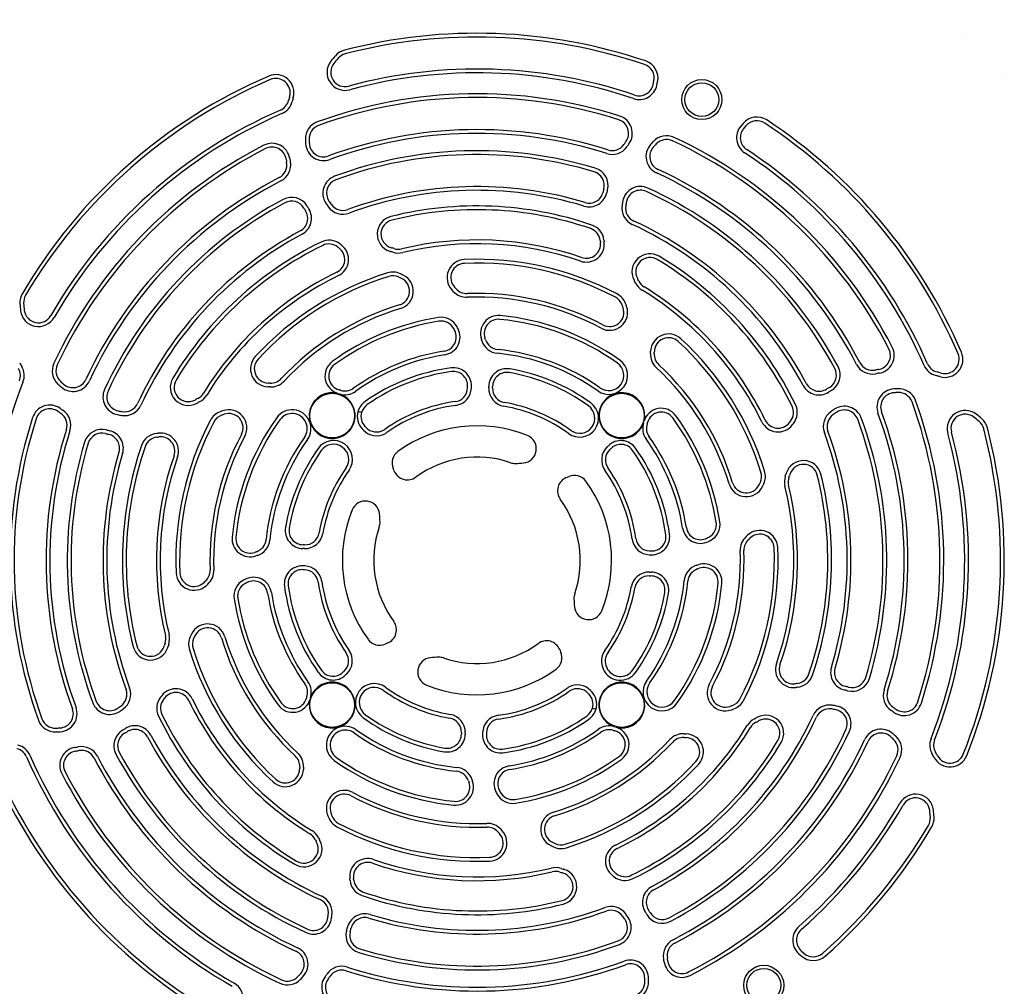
# Model space of a CAD drawing. Header units: inches. Extents: x 24 to 1128, y -69 to 748.
# Tile 271 of 656: x 386 to 397, y 283 to 294. Entities that reach past the tile are written whole.
import ezdxf

# ---------------------------------------------------------------- set-up
doc = ezdxf.new("R2010")
doc.units = ezdxf.units.IN
doc.header["$LTSCALE"] = 32
doc.header["$MEASUREMENT"] = 0
doc.layers.add('Visible (ANSI)', color=7, linetype='Continuous', lineweight=30)

msp = doc.modelspace()

# ---------------------------------------------------------------- linework, layer by layer
at = {"layer": 'Visible (ANSI)'}
for p, q in [((393.41598, 292.80866), (393.42416, 292.84746)), ((393.45674, 292.80008), (393.46492, 292.83887)), ((394.4095, 292.37817), (394.38396, 292.34784)), ((394.44136, 292.35134), (394.41582, 292.32101)), ((395.05166, 283.22803), (395.08117, 283.20156)), ((395.02385, 283.19703), (395.05336, 283.17055))]:
    msp.add_line(p, q, dxfattribs=at)
for centre, radius in [((393.95339, 292.64169), 0.22172), ((393.95339, 292.64169), 0.18701), ((389.8674, 289.1469), 0.24668), ((393.06887, 289.1469), 0.24668), ((389.8674, 285.94544), 0.24668), ((393.06887, 285.94544), 0.24668), ((394.63836, 282.84611), 0.22172), ((394.63836, 282.84611), 0.18701)]:
    msp.add_circle(centre, radius, dxfattribs=at)
for centre, radius, start, end in [((394.56336, 290.64139), 37.84893, 94.726002, 184.707209), ((394.56336, 290.64139), 37.59893, 94.726002, 184.707209), ((391.46813, 287.54617), 5.82905, 71.333259, 104.56729), ((391.46813, 287.54617), 5.7874, 71.333259, 104.56729), ((391.46813, 287.54617), 7.91339, 47.381619, 47.38342), ((390.91095, 292.24281), 1.34086, 138.783341, 142.175177), ((390.05211, 292.99511), 0.19913, 104.56729, 138.783341), ((390.05211, 292.99511), 0.15748, 104.56729, 138.783341), ((390.00911, 292.94297), 0.19913, 142.175177, 285.128247), ((390.00911, 292.94297), 0.15748, 142.175177, 285.128247), ((390.91095, 292.24281), 1.29921, 138.783341, 142.175177), ((393.27006, 292.87994), 0.15748, 348.099398, 71.333259), ((393.27006, 292.87994), 0.19913, 348.099398, 71.333259), ((391.46813, 287.54617), 5.82905, 113.254846, 149.56729), ((389.24532, 292.7187), 0.19913, 344.054592, 113.254846), ((391.46813, 287.54617), 5.43307, 71.285385, 105.128247), ((391.46813, 287.54617), 5.39142, 71.285385, 105.128247), ((391.46813, 287.54617), 7.91339, 42.616535, 42.61838), ((391.46813, 287.54617), 5.7874, 113.254846, 149.56729), ((389.24532, 292.7187), 0.15748, 344.054592, 113.254846), ((393.26189, 292.84114), 0.19913, 251.285385, 348.099398), ((393.26189, 292.84114), 0.15748, 251.285385, 348.099398), ((391.46813, 287.54617), 5.15976, 72.181313, 110.021118), ((389.2322, 292.67012), 0.15748, 293.574992, 345.719185), ((389.2322, 292.67012), 0.19913, 293.574992, 345.719185), ((390.91095, 292.24281), 1.5748, 164.054592, 165.719185), ((390.91095, 292.24281), 1.53315, 164.054592, 165.719185), ((391.46813, 287.54617), 5.11811, 72.181313, 110.021118), ((391.46813, 287.54617), 5.43307, 113.574992, 150.128247), ((391.46813, 287.54617), 5.39142, 113.574992, 150.128247), ((389.76978, 292.20701), 0.19913, 110.021118, 181.796716), ((389.76978, 292.20701), 0.15748, 110.021118, 181.796716), ((392.98611, 292.26884), 0.15748, 324.43042, 72.181313), ((392.98611, 292.26884), 0.19913, 324.43042, 72.181313), ((394.56182, 292.2499), 0.19913, 56.666741, 139.900602), ((394.56182, 292.2499), 0.15748, 56.666741, 139.900602), ((391.46813, 287.54617), 5.7874, 23.254846, 56.666741), ((391.46813, 287.54617), 5.82905, 23.254846, 56.666741), ((391.46813, 287.54617), 4.76378, 72.322112, 110.162972), ((391.46813, 287.54617), 4.72213, 72.322112, 110.162972), ((394.53628, 292.21958), 0.19913, 139.900602, 236.714615), ((394.53628, 292.21958), 0.15748, 139.900602, 236.714615), ((391.46813, 287.54617), 5.15976, 117.181313, 155.021118), ((389.20208, 291.95897), 0.19913, 9.43042, 117.181313), ((390.91095, 292.24281), 1.34086, 181.796716, 183.865719), ((389.77182, 292.16583), 0.19913, 183.865719, 290.162972), ((390.91095, 292.24281), 1.29921, 181.796716, 183.865719), ((389.77182, 292.16583), 0.15748, 183.865719, 290.162972), ((392.96255, 292.23504), 0.15748, 252.322112, 325.793148), ((394.39517, 291.26118), 1.5748, 144.43042, 145.793148), ((394.39517, 291.26118), 1.53315, 144.43042, 145.793148), ((393.53525, 292.01224), 0.19913, 138.865719, 245.162972), ((394.39517, 291.26118), 1.34086, 136.796717, 138.865719), ((394.39517, 291.26118), 1.29921, 136.796717, 138.865719), ((393.56293, 292.0428), 0.19913, 65.021118, 136.796717), ((393.56293, 292.0428), 0.15748, 65.021118, 136.796717), ((391.46813, 287.54617), 5.11811, 27.181313, 65.021118), ((391.46813, 287.54617), 5.15976, 27.181313, 65.021118), ((391.46813, 287.54617), 5.11811, 117.181313, 155.021118), ((389.20208, 291.95897), 0.15748, 9.43042, 117.181313), ((391.46813, 287.54617), 4.52984, 73.232324, 110.340895), ((391.46813, 287.54617), 4.48819, 73.232324, 110.340895), ((392.96255, 292.23504), 0.19913, 252.322112, 325.793148), ((393.53525, 292.01224), 0.15748, 138.865719, 245.162972), ((391.46813, 287.54617), 5.39142, 23.574992, 56.714615), ((391.46813, 287.54617), 5.43307, 23.574992, 56.714615), ((389.20931, 291.91841), 0.15748, 297.322112, 10.793148), ((389.20931, 291.91841), 0.19913, 297.322112, 10.793148), ((390.91095, 292.24281), 1.5748, 189.43042, 190.793148), ((390.91095, 292.24281), 1.53315, 189.43042, 190.793148), ((392.71751, 291.69275), 0.15748, 345.573934, 73.232324), ((392.71751, 291.69275), 0.19913, 345.573934, 73.232324), ((391.46813, 287.54617), 4.72213, 27.322112, 65.162972), ((391.46813, 287.54617), 4.76378, 27.322112, 65.162972), ((391.46813, 287.54617), 4.76378, 117.322112, 155.162972), ((391.46813, 287.54617), 4.72213, 117.322112, 155.162972), ((389.96276, 291.60682), 0.19913, 110.340895, 213.851226), ((389.96276, 291.60682), 0.15748, 110.340895, 213.851226), ((391.46813, 287.54617), 4.13386, 73.204834, 110.204605), ((391.46813, 287.54617), 4.09221, 73.204834, 110.204605), ((392.70812, 291.65446), 0.19913, 253.204834, 346.877935), ((392.70812, 291.65446), 0.15748, 253.204834, 346.877935), ((394.39517, 291.26118), 1.5748, 165.573934, 166.877935), ((394.39517, 291.26118), 1.53315, 165.573934, 166.877935), ((393.27498, 291.48194), 0.19913, 65.340895, 168.851226), ((393.27498, 291.48194), 0.15748, 65.340895, 168.851226), ((391.46813, 287.54617), 4.48819, 28.232324, 65.340895), ((391.46813, 287.54617), 4.52984, 28.232324, 65.340895), ((391.46813, 287.54617), 4.52984, 118.232324, 155.340895), ((391.46813, 287.54617), 4.48819, 118.232324, 155.340895), ((389.4195, 291.36168), 0.19913, 30.573934, 118.232324), ((389.4195, 291.36168), 0.15748, 30.573934, 118.232324), ((390.91095, 292.24281), 1.34086, 213.851226, 215.89297), ((390.91095, 292.24281), 1.29921, 213.851226, 215.89297), ((389.98602, 291.57344), 0.15748, 215.89297, 290.204605), ((394.39517, 291.26118), 1.34086, 168.851226, 170.89297), ((394.39517, 291.26118), 1.29921, 168.851226, 170.89297), ((389.43994, 291.32797), 0.15748, 298.204834, 31.877935), ((389.43994, 291.32797), 0.19913, 298.204834, 31.877935), ((390.91095, 292.24281), 1.5748, 210.573934, 211.877935), ((390.91095, 292.24281), 1.53315, 210.573934, 211.877935), ((389.98602, 291.57344), 0.19913, 215.89297, 290.204605), ((391.46813, 287.54617), 3.9196, 71.088933, 104.065774), ((391.46813, 287.54617), 3.87795, 71.088933, 104.065774), ((393.26783, 291.44189), 0.19913, 170.89297, 245.204605), ((393.26783, 291.44189), 0.15748, 170.89297, 245.204605), ((390.56393, 291.15509), 0.19913, 104.065774, 252.305236), ((390.56393, 291.15509), 0.15748, 104.065774, 252.305236), ((391.46813, 287.54617), 4.13386, 28.204834, 65.204605), ((391.46813, 287.54617), 4.13386, 118.204834, 155.204605), ((392.67394, 291.06582), 0.15748, 6.475399, 71.088933), ((392.67394, 291.06582), 0.19913, 6.475399, 71.088933), ((391.46813, 287.54617), 4.09221, 28.204834, 65.204605), ((391.46813, 287.54617), 4.09221, 118.204834, 155.204605), ((391.46813, 287.54617), 3.9196, 116.088933, 149.065774), ((389.832, 290.88757), 0.19913, 51.475399, 116.088933), ((391.46813, 287.54617), 3.54331, 70.941853, 103.56595), ((391.46813, 287.54617), 3.50166, 70.941853, 103.56595), ((392.67654, 291.04411), 0.19913, 250.941853, 7.198711), ((392.67654, 291.04411), 0.15748, 250.941853, 7.198711), ((394.39517, 291.26118), 1.5748, 186.475399, 187.198711), ((394.39517, 291.26118), 1.53315, 186.475399, 187.198711), ((391.46813, 287.54617), 3.87795, 116.088933, 149.065774), ((389.832, 290.88757), 0.15748, 51.475399, 116.088933), ((389.84919, 290.87406), 0.15748, 295.941853, 52.198711), ((390.91095, 292.24281), 1.5748, 231.475399, 232.198711), ((389.84919, 290.87406), 0.19913, 295.941853, 52.198711), ((390.91095, 292.24281), 1.53315, 231.475399, 232.198711), ((390.91095, 292.24281), 1.34086, 252.305236, 252.900001), ((390.91095, 292.24281), 1.29921, 252.305236, 252.900001), ((390.06587, 289.49584), 1.53315, 72.038925, 72.900001), ((390.06587, 289.49584), 1.5748, 72.038925, 72.900001), ((390.60006, 291.14371), 0.19913, 252.038925, 283.56595), ((390.60006, 291.14371), 0.15748, 252.038925, 283.56595), ((391.33645, 290.67332), 0.19913, 92.41131, 222.822099), ((391.33645, 290.67332), 0.15748, 92.41131, 222.822099), ((391.46813, 287.54617), 3.32905, 62.270542, 92.41131), ((391.46813, 287.54617), 3.2874, 62.270542, 92.41131), ((393.38066, 290.73743), 0.19913, 59.065774, 207.305236), ((393.38066, 290.73743), 0.15748, 59.065774, 207.305236), ((391.46813, 287.54617), 3.87795, 26.088933, 59.065774), ((391.46813, 287.54617), 3.9196, 26.088933, 59.065774), ((391.46813, 287.54617), 3.54331, 115.941853, 148.56595), ((391.46813, 287.54617), 3.32905, 107.270542, 137.41131), ((390.53891, 290.53497), 0.19913, 65.523891, 107.270542), ((391.46813, 287.54617), 3.50166, 115.941853, 148.56595), ((391.46813, 287.54617), 3.2874, 107.270542, 137.41131), ((390.53891, 290.53497), 0.15748, 65.523891, 107.270542), ((390.06587, 289.49584), 1.29921, 64.055539, 65.523891), ((390.56538, 290.52251), 0.15748, 286.873024, 64.055539), ((390.06587, 289.49584), 1.34086, 64.055539, 65.523891), ((390.56538, 290.52251), 0.19913, 286.873024, 64.055539), ((394.39517, 291.26118), 1.34086, 207.305236, 207.900001), ((391.85521, 289.91634), 1.53315, 27.038925, 27.900001), ((393.39816, 290.70383), 0.19913, 207.038925, 238.56595), ((394.39517, 291.26118), 1.29921, 207.305236, 207.900001), ((391.85521, 289.91634), 1.5748, 27.038925, 27.900001), ((393.39816, 290.70383), 0.15748, 207.038925, 238.56595), ((390.06587, 289.49584), 1.53315, 41.970443, 42.822099), ((391.35381, 290.6543), 0.19913, 221.970443, 272.106507), ((390.06587, 289.49584), 1.5748, 41.970443, 42.822099), ((391.35381, 290.6543), 0.15748, 221.970443, 272.106507), ((391.46813, 287.54617), 3.50166, 25.941853, 58.56595), ((391.46813, 287.54617), 3.54331, 25.941853, 58.56595), ((386.61388, 290.39787), 0.19913, 149.56729, 183.783341), ((386.61388, 290.39787), 0.15748, 149.56729, 183.783341), ((391.46813, 287.54617), 2.95276, 61.873024, 92.106507), ((391.46813, 287.54617), 2.9111, 61.873024, 92.106507), ((392.92448, 290.31663), 0.15748, 20.523891, 62.270542), ((392.92448, 290.31663), 0.19913, 20.523891, 62.270542), ((387.75312, 290.47321), 1.34086, 183.783341, 187.175177), ((386.62033, 290.3306), 0.19913, 187.175177, 330.128247), ((387.75312, 290.47321), 1.29921, 183.783341, 187.175177), ((386.62033, 290.3306), 0.15748, 187.175177, 330.128247), ((391.46813, 287.54617), 2.95276, 106.873024, 137.106507), ((391.46813, 287.54617), 2.9111, 106.873024, 137.106507), ((392.93438, 290.2891), 0.19913, 241.873024, 19.055539), ((392.93438, 290.2891), 0.15748, 241.873024, 19.055539), ((391.85521, 289.91634), 1.29921, 19.055539, 20.523891), ((391.85521, 289.91634), 1.34086, 19.055539, 20.523891), ((391.46813, 287.54617), 2.71882, 99.033795, 126.030597), ((391.46813, 287.54617), 2.67717, 99.033795, 126.030597), ((391.0725, 290.0346), 0.19913, 28.156128, 99.033795), ((391.0725, 290.0346), 0.15748, 28.156128, 99.033795), ((391.70555, 290.05464), 0.19913, 84.593208, 198.819014), ((391.70555, 290.05464), 0.15748, 84.593208, 198.819014), ((391.46813, 287.54617), 2.67717, 54.538576, 84.593208), ((391.46813, 287.54617), 2.71882, 54.538576, 84.593208), ((391.08214, 290.01619), 0.15748, 278.881891, 27.113344), ((391.08214, 290.01619), 0.19913, 278.881891, 27.113344), ((390.06587, 289.49584), 1.29921, 27.113344, 28.156128), ((390.06587, 289.49584), 1.34086, 27.113344, 28.156128), ((390.06587, 289.49584), 1.53315, 18.106474, 18.819014), ((391.71238, 290.03421), 0.19913, 198.106474, 264.393419), ((390.06587, 289.49584), 1.5748, 18.106474, 18.819014), ((391.71238, 290.03421), 0.15748, 198.106474, 264.393419), ((393.58625, 289.85051), 0.19913, 47.41131, 177.822099), ((393.58625, 289.85051), 0.15748, 47.41131, 177.822099), ((391.46813, 287.54617), 3.2874, 17.270542, 47.41131), ((391.46813, 287.54617), 3.32905, 17.270542, 47.41131), ((391.46813, 287.54617), 2.34252, 98.881891, 125.687198), ((391.46813, 287.54617), 2.34252, 54.538576, 84.393419), ((391.85521, 289.91634), 1.53315, 356.970443, 357.822099), ((391.85521, 289.91634), 1.5748, 356.970443, 357.822099), ((395.88094, 289.81222), 0.15748, 279.43042, 27.181313), ((395.88094, 289.81222), 0.19913, 279.43042, 27.181313), ((389.16379, 289.66428), 0.19913, 137.41131, 267.822099), ((389.16379, 289.66428), 0.15748, 137.41131, 267.822099), ((389.98601, 289.58385), 0.19913, 126.030597, 254.812579), ((391.46813, 287.54617), 2.30087, 98.881891, 125.687198), ((391.46813, 287.54617), 2.30087, 54.538576, 84.393419), ((392.92423, 289.59045), 0.20897, 234.538576, 54.538576), ((393.58508, 289.82479), 0.19913, 176.970443, 227.106507), ((393.58508, 289.82479), 0.15748, 176.970443, 227.106507), ((396.64067, 289.76898), 0.19913, 254.054592, 23.254846), ((396.64067, 289.76898), 0.15748, 254.054592, 23.254846), ((386.26391, 289.5883), 0.15748, 338.574992, 30.719185), ((387.75312, 290.47321), 1.53315, 209.054592, 210.719185), ((386.26391, 289.5883), 0.19913, 338.574992, 30.719185), ((386.9715, 289.64097), 0.19913, 155.021118, 226.796717), ((386.9715, 289.64097), 0.15748, 155.021118, 226.796717), ((389.98601, 289.58385), 0.15748, 126.030597, 254.812579), ((391.46813, 287.54617), 2.14795, 97.686932, 125.156373), ((391.46813, 287.54617), 2.1063, 97.686932, 125.156373), ((391.20746, 289.47748), 0.19913, 359.078171, 97.686932), ((391.20746, 289.47748), 0.15748, 359.078171, 97.686932), ((391.79792, 289.46688), 0.19913, 80.257428, 179.042038), ((391.46813, 287.54617), 2.14795, 54.168501, 80.257428), ((392.92423, 289.59045), 0.16732, 234.538576, 54.538576), ((391.46813, 287.54617), 2.9111, 16.873024, 47.106507), ((391.46813, 287.54617), 2.95276, 16.873024, 47.106507), ((395.28365, 289.5948), 0.15748, 300.573934, 28.232324), ((395.28365, 289.5948), 0.19913, 300.573934, 28.232324), ((395.84038, 289.80499), 0.19913, 207.322112, 280.793148), ((395.84038, 289.80499), 0.15748, 207.322112, 280.793148), ((396.16477, 288.10335), 1.5748, 99.43042, 100.793148), ((396.59208, 289.7821), 0.19913, 203.574992, 255.719185), ((396.59208, 289.7821), 0.15748, 203.574992, 255.719185), ((387.75312, 290.47321), 1.29921, 226.796717, 228.865719), ((387.00206, 289.61329), 0.19913, 228.865719, 335.162972), ((387.00206, 289.61329), 0.15748, 228.865719, 335.162972), ((388.27687, 289.45869), 0.19913, 149.065774, 297.305236), ((388.27687, 289.45869), 0.15748, 149.065774, 297.305236), ((389.18951, 289.66311), 0.19913, 266.970443, 317.106507), ((389.18951, 289.66311), 0.15748, 266.970443, 317.106507), ((391.79792, 289.46688), 0.15748, 80.257428, 179.042038), ((391.46813, 287.54617), 2.1063, 54.168501, 80.257428), ((396.16477, 288.10335), 1.53315, 99.43042, 100.793148), ((396.16477, 288.10335), 1.53315, 74.054592, 75.719185), ((396.16477, 288.10335), 1.5748, 74.054592, 75.719185), ((391.46813, 287.54617), 5.39142, 158.574992, 176.714615), ((387.75312, 290.47321), 1.34086, 226.796717, 228.865719), ((387.53236, 289.35302), 0.19913, 155.340895, 258.851226), ((387.53236, 289.35302), 0.15748, 155.340895, 258.851226), ((389.09796, 287.93325), 1.53315, 86.970443, 87.822099), ((389.09796, 287.93325), 1.5748, 86.970443, 87.822099), ((389.8674, 289.1469), 0.29528, 71.676998, 74.812579), ((390.00973, 289.5767), 0.19913, 251.676998, 305.687198), ((390.00973, 289.5767), 0.15748, 251.676998, 305.687198), ((391.20696, 289.45754), 0.15748, 277.780685, 358.077552), ((391.20696, 289.45754), 0.19913, 277.780685, 358.077552), ((390.06587, 289.49584), 1.29921, 358.077552, 359.078171), ((390.06587, 289.49584), 1.34086, 358.077552, 359.078171), ((391.79747, 289.44698), 0.19913, 178.383717, 260.170506), ((390.06587, 289.49584), 1.53315, 358.383717, 359.042038), ((391.79747, 289.44698), 0.15748, 178.383717, 260.170506), ((390.06587, 289.49584), 1.5748, 358.383717, 359.042038), ((395.24993, 289.57436), 0.19913, 208.204834, 301.877935), ((395.24993, 289.57436), 0.15748, 208.204834, 301.877935), ((396.16477, 288.10335), 1.5748, 120.573934, 121.877935), ((396.16477, 288.10335), 1.53315, 120.573934, 121.877935), ((396.0878, 289.24249), 0.19913, 93.865719, 200.162972), ((396.16477, 288.10335), 1.34086, 91.796716, 93.865719), ((396.12897, 289.24452), 0.19913, 20.021118, 91.796716), ((387.75312, 290.47321), 1.29921, 297.305236, 297.900001), ((389.09796, 287.93325), 1.5748, 117.038925, 117.900001), ((388.31047, 289.47619), 0.15748, 297.038925, 328.56595), ((388.31047, 289.47619), 0.19913, 297.038925, 328.56595), ((389.8674, 289.1469), 0.25362, 74.812579, 71.676998), ((393.06887, 289.1469), 0.25362, 344.812579, 341.676998), ((396.0878, 289.24249), 0.15748, 93.865719, 200.162972), ((396.16477, 288.10335), 1.29921, 91.796716, 93.865719), ((396.12897, 289.24452), 0.15748, 20.021118, 91.796716), ((391.46813, 287.54617), 5.15976, 342.181313, 20.021118), ((386.74547, 289.06415), 0.19913, 54.43042, 162.181313), ((386.74547, 289.06415), 0.15748, 54.43042, 162.181313), ((387.75312, 290.47321), 1.53315, 234.43042, 235.793148), ((386.77926, 289.04059), 0.19913, 342.322112, 55.793148), ((387.75312, 290.47321), 1.29921, 258.851226, 260.89297), ((387.57241, 289.34587), 0.19913, 260.89297, 335.204605), ((387.57241, 289.34587), 0.15748, 260.89297, 335.204605), ((387.75312, 290.47321), 1.34086, 297.305236, 297.900001), ((389.09796, 287.93325), 1.53315, 117.038925, 117.900001), ((389.09796, 287.93325), 1.34086, 109.055539, 110.523891), ((388.7252, 289.01242), 0.19913, 331.873024, 109.055539), ((389.42385, 289.00227), 0.20897, 324.538576, 144.538576), ((390.35165, 289.13144), 0.20897, 125.156373, 163.141549), ((390.35165, 289.13144), 0.16732, 125.156373, 163.021316), ((391.46813, 287.54617), 1.77165, 97.780685, 125.156373), ((391.46813, 287.54617), 1.73, 97.780685, 125.156373), ((391.46813, 287.54617), 1.73, 54.168501, 80.170506), ((391.46813, 287.54617), 1.77165, 54.168501, 80.170506), ((392.60322, 289.11818), 0.20897, 234.168501, 54.168501), ((392.60322, 289.11818), 0.16732, 234.168501, 54.168501), ((393.50581, 289.02829), 0.19913, 36.030597, 164.812579), ((394.80954, 289.18231), 0.15748, 321.475399, 26.088933), ((394.80954, 289.18231), 0.19913, 321.475399, 26.088933), ((396.16477, 288.10335), 1.34086, 123.851226, 125.89297), ((395.52878, 289.05155), 0.19913, 20.340895, 123.851226), ((395.52878, 289.05155), 0.15748, 20.340895, 123.851226), ((391.46813, 287.54617), 5.11811, 342.181313, 20.021118), ((396.86494, 289.00519), 0.19913, 52.175177, 195.128247), ((391.46813, 287.54617), 5.15976, 162.181313, 200.021118), ((391.46813, 287.54617), 5.11811, 162.181313, 200.021118), ((387.75312, 290.47321), 1.5748, 234.43042, 235.793148), ((386.77926, 289.04059), 0.15748, 342.322112, 55.793148), ((387.75312, 290.47321), 1.34086, 258.851226, 260.89297), ((391.46813, 287.54617), 3.32905, 152.270542, 182.41131), ((388.69767, 289.00251), 0.19913, 110.523891, 152.270542), ((388.69767, 289.00251), 0.15748, 110.523891, 152.270542), ((389.09796, 287.93325), 1.29921, 109.055539, 110.523891), ((388.7252, 289.01242), 0.15748, 331.873024, 109.055539), ((391.46813, 287.54617), 2.71882, 144.538576, 174.593208), ((391.46813, 287.54617), 2.67717, 144.538576, 174.593208), ((389.42385, 289.00227), 0.16732, 324.538576, 144.538576), ((390.34318, 289.13751), 0.19913, 164.104527, 224.042038), ((390.34318, 289.13751), 0.15748, 164.231486, 224.042038), ((393.50581, 289.02829), 0.15748, 36.030597, 164.812579), ((391.46813, 287.54617), 2.67717, 9.033795, 36.030597), ((391.46813, 287.54617), 2.71882, 9.033795, 36.030597), ((394.79602, 289.16511), 0.15748, 205.941853, 322.198711), ((395.49541, 289.02828), 0.19913, 125.89297, 200.204605), ((395.49541, 289.02828), 0.15748, 125.89297, 200.204605), ((396.16477, 288.10335), 1.29921, 123.851226, 125.89297), ((391.46813, 287.54617), 4.48819, 343.232324, 20.340895), ((391.46813, 287.54617), 4.52984, 343.232324, 20.340895), ((391.46813, 287.54617), 4.72213, 342.322112, 20.162972), ((391.46813, 287.54617), 4.76378, 342.322112, 20.162972), ((396.86494, 289.00519), 0.15748, 52.175177, 195.128247), ((396.16477, 288.10335), 1.29921, 48.783341, 52.175177), ((396.16477, 288.10335), 1.34086, 48.783341, 52.175177), ((396.91707, 288.96219), 0.19913, 14.56729, 48.783341), ((391.46813, 287.54617), 4.76378, 162.322112, 200.162972), ((391.46813, 287.54617), 4.72213, 162.322112, 200.162972), ((387.32156, 288.79554), 0.19913, 75.573934, 163.232324), ((387.75312, 290.47321), 1.53315, 255.573934, 256.877935), ((387.35985, 288.78616), 0.19913, 343.204834, 76.877935), ((391.46813, 287.54617), 3.2874, 152.270542, 182.41131), ((389.09796, 287.93325), 1.53315, 43.383717, 44.042038), ((390.35693, 289.12312), 0.19913, 223.383717, 299.528046), ((389.09796, 287.93325), 1.5748, 43.383717, 44.042038), ((390.35693, 289.12312), 0.15748, 223.383717, 299.528046), ((390.35165, 289.13144), 0.16732, 299.696434, 305.156373), ((391.46813, 287.54617), 1.48819, 68.007389, 125.95339), ((393.49867, 289.00457), 0.19913, 161.676998, 215.687198), ((393.49867, 289.00457), 0.15748, 161.676998, 215.687198), ((393.06887, 289.1469), 0.29528, 341.676998, 344.812579), ((394.79602, 289.16511), 0.19913, 205.941853, 322.198711), ((396.16477, 288.10335), 1.5748, 141.475399, 142.198711), ((396.16477, 288.10335), 1.53315, 141.475399, 142.198711), ((391.46813, 287.54617), 5.7874, 338.254846, 14.56729), ((391.46813, 287.54617), 5.82905, 338.254846, 14.56729), ((396.91707, 288.96219), 0.15748, 14.56729, 48.783341), ((387.32156, 288.79554), 0.15748, 75.573934, 163.232324), ((387.75312, 290.47321), 1.5748, 255.573934, 256.877935), ((387.35985, 288.78616), 0.15748, 343.204834, 76.877935), ((387.94848, 288.75198), 0.19913, 96.475399, 161.088933), ((387.94848, 288.75198), 0.15748, 96.475399, 161.088933), ((387.75312, 290.47321), 1.53315, 276.475399, 277.198711), ((387.75312, 290.47321), 1.5748, 276.475399, 277.198711), ((387.97019, 288.75458), 0.19913, 340.941853, 97.198711), ((387.97019, 288.75458), 0.15748, 340.941853, 97.198711), ((391.46813, 287.54617), 2.95276, 151.873024, 182.106507), ((391.46813, 287.54617), 2.9111, 151.873024, 182.106507), ((391.46813, 287.54617), 2.34252, 144.538576, 174.393419), ((391.46813, 287.54617), 2.30087, 144.538576, 174.393419), ((389.88286, 288.66265), 0.20897, 324.843627, 144.843627), ((390.35165, 289.13144), 0.20897, 299.662872, 305.156373), ((391.96647, 288.78005), 0.15748, 275.591834, 68.007389), ((393.05947, 288.67113), 0.19913, 35.257428, 134.042038), ((391.46813, 287.54617), 2.30087, 8.881891, 35.687198), ((391.46813, 287.54617), 2.34252, 8.881891, 35.687198), ((391.46813, 287.54617), 4.09221, 343.204834, 20.204605), ((391.46813, 287.54617), 4.13386, 343.204834, 20.204605), ((391.46813, 287.54617), 5.39142, 338.574992, 15.128247), ((391.46813, 287.54617), 5.43307, 338.574992, 15.128247), ((391.46813, 287.54617), 4.52984, 163.232324, 200.340895), ((391.46813, 287.54617), 4.48819, 163.232324, 200.340895), ((391.46813, 287.54617), 3.9196, 161.088933, 194.065774), ((391.46813, 287.54617), 3.87795, 161.088933, 194.065774), ((391.46813, 287.54617), 2.14795, 144.843627, 170.257428), ((389.88286, 288.66265), 0.16732, 324.843627, 144.843627), ((393.04509, 288.65737), 0.19913, 133.383717, 215.170506), ((393.04509, 288.65737), 0.15748, 133.383717, 215.170506), ((391.85521, 289.91634), 1.53315, 313.383717, 314.042038), ((391.85521, 289.91634), 1.5748, 313.383717, 314.042038), ((393.05947, 288.67113), 0.15748, 35.257428, 134.042038), ((391.46813, 287.54617), 2.1063, 7.686932, 35.257428), ((391.46813, 287.54617), 2.14795, 7.686932, 35.257428), ((391.46813, 287.54617), 4.13386, 163.204834, 200.204605), ((391.46813, 287.54617), 4.09221, 163.204834, 200.204605), ((391.46813, 287.54617), 3.54331, 160.941853, 193.56595), ((391.46813, 287.54617), 3.50166, 160.941853, 193.56595), ((391.46813, 287.54617), 2.1063, 144.843627, 170.257428), ((390.68684, 288.62337), 0.15748, 125.95339, 203.477421), ((391.46813, 287.54617), 1.14173, 71.071941, 126.274552), ((391.46813, 287.54617), 1.77165, 144.843627, 170.170506), ((391.46813, 287.54617), 1.73, 144.843627, 170.170506), ((389.09796, 287.93325), 1.5748, 22.407522, 23.477421), ((391.88957, 288.77513), 0.15748, 251.071941, 271.724453), ((391.85521, 289.91634), 1.29921, 271.724453, 275.591834), ((391.46813, 287.54617), 1.73, 7.780685, 35.170506), ((391.46813, 287.54617), 1.77165, 7.780685, 35.170506), ((395.07706, 288.45038), 0.19913, 14.065774, 162.305236), ((395.07706, 288.45038), 0.15748, 14.065774, 162.305236), ((390.69945, 288.59358), 0.15748, 202.407522, 306.274552), ((392.51555, 288.31486), 0.15748, 112.407522, 216.274552), ((391.85521, 289.91634), 1.5748, 292.407522, 293.477421), ((392.54533, 288.32746), 0.15748, 35.95339, 113.477421), ((394.45694, 288.47539), 0.15748, 335.523891, 17.270542), ((394.45694, 288.47539), 0.19913, 335.523891, 17.270542), ((395.06567, 288.41424), 0.19913, 162.038925, 193.56595), ((393.41781, 288.94843), 1.53315, 342.038925, 342.900001), ((396.16477, 288.10335), 1.34086, 162.305236, 162.900001), ((395.06567, 288.41424), 0.15748, 162.038925, 193.56595), ((393.41781, 288.94843), 1.5748, 342.038925, 342.900001), ((396.16477, 288.10335), 1.29921, 162.305236, 162.900001), ((391.46813, 287.54617), 3.87795, 341.088933, 14.065774), ((391.46813, 287.54617), 3.9196, 341.088933, 14.065774), ((391.46813, 287.54617), 1.48819, 338.007389, 35.95339), ((394.44447, 288.44892), 0.19913, 196.873024, 334.055539), ((394.44447, 288.44892), 0.15748, 196.873024, 334.055539), ((393.41781, 288.94843), 1.29921, 334.055539, 335.523891), ((393.41781, 288.94843), 1.34086, 334.055539, 335.523891), ((391.46813, 287.54617), 3.50166, 340.941853, 13.56595), ((391.46813, 287.54617), 3.54331, 340.941853, 13.56595), ((391.46813, 287.54617), 1.14173, 341.071941, 36.274552), ((390.23426, 288.0445), 0.15748, 5.591834, 158.007389), ((391.46813, 287.54617), 1.48819, 158.007389, 215.95339), ((389.09796, 287.93325), 1.29921, 1.724453, 5.591834), ((389.54742, 287.87595), 0.19913, 170.257428, 269.042038), ((389.54742, 287.87595), 0.15748, 170.257428, 269.042038), ((391.46813, 287.54617), 1.14173, 161.071941, 216.274552), ((390.23917, 287.96761), 0.15748, 341.071941, 1.724453), ((393.93815, 287.93216), 0.19913, 188.881891, 297.113344), ((393.93815, 287.93216), 0.15748, 188.881891, 297.113344), ((393.95656, 287.9418), 0.15748, 298.156128, 9.033795), ((393.95656, 287.9418), 0.19913, 298.156128, 9.033795), ((388.95966, 287.78359), 0.19913, 174.593208, 288.819014), ((388.95966, 287.78359), 0.15748, 174.593208, 288.819014), ((389.56732, 287.8755), 0.19913, 268.383717, 350.170506), ((389.56732, 287.8755), 0.15748, 268.383717, 350.170506), ((393.37951, 287.80734), 0.15748, 187.780685, 268.077552), ((393.39944, 287.80684), 0.19913, 269.078171, 7.686932), ((393.39944, 287.80684), 0.15748, 269.078171, 7.686932), ((393.41781, 288.94843), 1.29921, 297.113344, 298.156128), ((394.57627, 287.66049), 0.19913, 131.970443, 182.106507), ((393.41781, 288.94843), 1.53315, 311.970443, 312.822099), ((394.59528, 287.67785), 0.19913, 2.41131, 132.822099), ((393.41781, 288.94843), 1.5748, 311.970443, 312.822099), ((394.59528, 287.67785), 0.15748, 2.41131, 132.822099), ((388.98009, 287.79041), 0.15748, 288.106474, 354.393419), ((388.98009, 287.79041), 0.19913, 288.106474, 354.393419), ((389.51846, 286.14391), 1.53315, 88.383717, 89.042038), ((389.51846, 286.14391), 1.5748, 88.383717, 89.042038), ((393.37951, 287.80734), 0.19913, 187.780685, 268.077552), ((393.41781, 288.94843), 1.34086, 297.113344, 298.156128), ((391.46813, 287.54617), 3.2874, 332.270542, 2.41131), ((391.46813, 287.54617), 3.32905, 332.270542, 2.41131), ((394.57627, 287.66049), 0.15748, 131.970443, 182.106507), ((389.51846, 286.14391), 1.5748, 108.106474, 108.819014), ((389.51846, 286.14391), 1.53315, 108.106474, 108.819014), ((393.41781, 288.94843), 1.34086, 268.077552, 269.078171), ((393.41781, 288.94843), 1.29921, 268.077552, 269.078171), ((391.46813, 287.54617), 2.9111, 331.873024, 2.106507), ((391.46813, 287.54617), 2.95276, 331.873024, 2.106507), ((389.53683, 287.2855), 0.19913, 89.078171, 187.686932), ((389.51846, 286.14391), 1.34086, 88.077552, 89.078171), ((389.55676, 287.285), 0.19913, 7.780685, 88.077552), ((393.95617, 287.30193), 0.19913, 108.106474, 174.393419), ((393.41781, 288.94843), 1.53315, 288.106474, 288.819014), ((393.41781, 288.94843), 1.5748, 288.106474, 288.819014), ((393.97661, 287.30875), 0.19913, 354.593208, 108.819014), ((393.97661, 287.30875), 0.15748, 354.593208, 108.819014), ((388.34098, 287.41448), 0.19913, 182.41131, 312.822099), ((388.34098, 287.41448), 0.15748, 182.41131, 312.822099), ((388.36, 287.43185), 0.15748, 311.970443, 2.106507), ((388.36, 287.43185), 0.19913, 311.970443, 2.106507), ((388.99811, 287.16017), 0.19913, 8.881891, 117.113344), ((389.53683, 287.2855), 0.15748, 89.078171, 187.686932), ((389.51846, 286.14391), 1.29921, 88.077552, 89.078171), ((389.55676, 287.285), 0.15748, 7.780685, 88.077552), ((393.36895, 287.21683), 0.19913, 88.383717, 170.170506), ((393.36895, 287.21683), 0.15748, 88.383717, 170.170506), ((393.41781, 288.94843), 1.5748, 268.383717, 269.042038), ((393.41781, 288.94843), 1.53315, 268.383717, 269.042038), ((393.38885, 287.21639), 0.15748, 350.257428, 89.042038), ((393.38885, 287.21639), 0.19913, 350.257428, 89.042038), ((393.95617, 287.30193), 0.15748, 108.106474, 174.393419), ((389.51846, 286.14391), 1.5748, 131.970443, 132.822099), ((389.51846, 286.14391), 1.53315, 131.970443, 132.822099), ((388.9797, 287.15054), 0.19913, 118.156128, 189.033795), ((388.9797, 287.15054), 0.15748, 118.156128, 189.033795), ((389.51846, 286.14391), 1.34086, 117.113344, 118.156128), ((389.51846, 286.14391), 1.29921, 117.113344, 118.156128), ((388.99811, 287.16017), 0.15748, 8.881891, 117.113344), ((391.46813, 287.54617), 2.14795, 187.686932, 215.257428), ((391.46813, 287.54617), 2.1063, 187.686932, 215.257428), ((391.46813, 287.54617), 1.77165, 187.780685, 215.170506), ((391.46813, 287.54617), 1.73, 187.780685, 215.170506), ((391.46813, 287.54617), 1.73, 324.843627, 350.170506), ((391.46813, 287.54617), 1.77165, 324.843627, 350.170506), ((391.46813, 287.54617), 2.30087, 324.538576, 354.393419), ((391.46813, 287.54617), 2.34252, 324.538576, 354.393419), ((391.46813, 287.54617), 2.67717, 324.538576, 354.593208), ((391.46813, 287.54617), 2.71882, 324.538576, 354.593208), ((391.46813, 287.54617), 2.34252, 188.881891, 215.687198), ((391.46813, 287.54617), 2.30087, 188.881891, 215.687198), ((392.69709, 287.12473), 0.15748, 161.071941, 181.724453), ((391.46813, 287.54617), 2.1063, 324.843627, 350.257428), ((391.46813, 287.54617), 2.14795, 324.843627, 350.257428), ((391.46813, 287.54617), 2.71882, 189.033795, 216.030597), ((391.46813, 287.54617), 2.67717, 189.033795, 216.030597), ((393.83831, 287.15909), 1.29921, 181.724453, 185.591834), ((392.70201, 287.04784), 0.15748, 185.591834, 338.007389), ((388.49179, 286.64342), 0.19913, 16.873024, 154.055539), ((388.49179, 286.64342), 0.15748, 16.873024, 154.055539), ((390.42072, 286.77748), 0.15748, 292.407522, 36.274552), ((387.8706, 286.6781), 0.15748, 342.038925, 13.56595), ((387.8706, 286.6781), 0.19913, 342.038925, 13.56595), ((388.47933, 286.61695), 0.19913, 155.523891, 197.270542), ((389.51846, 286.14391), 1.34086, 154.055539, 155.523891), ((389.51846, 286.14391), 1.29921, 154.055539, 155.523891), ((391.46813, 287.54617), 2.9111, 196.873024, 227.106507), ((387.85921, 286.64196), 0.19913, 194.065774, 342.305236), ((387.85921, 286.64196), 0.15748, 194.065774, 342.305236), ((386.77149, 286.98899), 1.29921, 342.305236, 342.900001), ((389.51846, 286.14391), 1.5748, 162.038925, 162.900001), ((386.77149, 286.98899), 1.34086, 342.305236, 342.900001), ((389.51846, 286.14391), 1.53315, 162.038925, 162.900001), ((388.47933, 286.61695), 0.15748, 155.523891, 197.270542), ((391.46813, 287.54617), 2.95276, 196.873024, 227.106507), ((390.39093, 286.76487), 0.15748, 215.95339, 293.477421), ((391.08105, 285.17599), 1.5748, 112.407522, 113.477421), ((391.46813, 287.54617), 1.14173, 251.071941, 306.274552), ((392.23682, 286.49876), 0.15748, 22.407522, 126.274552), ((391.46813, 287.54617), 3.32905, 197.270542, 227.41131), ((391.46813, 287.54617), 3.2874, 197.270542, 227.41131), ((389.89118, 286.43497), 0.15748, 313.383717, 35.170506), ((389.89118, 286.43497), 0.19913, 313.383717, 35.170506), ((391.08105, 285.17599), 1.29921, 91.724453, 95.591834), ((391.04669, 286.31721), 0.15748, 71.071941, 91.724453), ((392.24943, 286.46897), 0.15748, 305.95339, 23.477421), ((393.83831, 287.15909), 1.5748, 202.407522, 203.477421), ((393.05341, 286.42969), 0.20897, 144.843627, 324.843627), ((393.05341, 286.42969), 0.16732, 144.843627, 324.843627), ((390.9698, 286.31229), 0.15748, 95.591834, 248.007389), ((394.96607, 286.33776), 0.19913, 160.941853, 277.198711), ((394.96607, 286.33776), 0.15748, 160.941853, 277.198711), ((389.87679, 286.42121), 0.19913, 215.257428, 314.042038), ((389.87679, 286.42121), 0.15748, 215.257428, 314.042038), ((391.08105, 285.17599), 1.5748, 133.383717, 134.042038), ((391.08105, 285.17599), 1.53315, 133.383717, 134.042038), ((391.46813, 287.54617), 1.48819, 248.007389, 305.95339), ((394.98778, 286.34036), 0.15748, 276.475399, 341.088933), ((394.98778, 286.34036), 0.19913, 276.475399, 341.088933), ((395.57642, 286.30618), 0.19913, 163.204834, 256.877935), ((395.57642, 286.30618), 0.15748, 163.204834, 256.877935), ((389.4376, 286.08777), 0.15748, 341.676998, 35.687198), ((389.4376, 286.08777), 0.19913, 341.676998, 35.687198), ((389.8674, 285.94544), 0.25362, 164.812579, 161.676998), ((390.33305, 285.97416), 0.20897, 54.168501, 234.168501), ((392.57934, 285.96922), 0.19913, 43.383717, 119.528046), ((393.06887, 285.94544), 0.25362, 254.812579, 251.676998), ((393.51242, 286.09007), 0.20897, 144.538576, 324.538576), ((393.51242, 286.09007), 0.16732, 144.538576, 324.538576), ((394.21107, 286.07992), 0.19913, 151.873024, 289.055539), ((394.21107, 286.07992), 0.15748, 151.873024, 289.055539), ((395.18315, 284.61913), 1.5748, 96.475399, 97.198711), ((395.18315, 284.61913), 1.5748, 75.573934, 76.877935), ((395.61471, 286.2968), 0.19913, 255.573934, 343.232324), ((395.61471, 286.2968), 0.15748, 255.573934, 343.232324), ((387.44086, 286.06405), 0.15748, 305.89297, 20.204605), ((387.44086, 286.06405), 0.19913, 305.89297, 20.204605), ((386.77149, 286.98899), 1.53315, 321.475399, 322.198711), ((388.14024, 285.92723), 0.19913, 25.941853, 142.198711), ((388.14024, 285.92723), 0.15748, 25.941853, 142.198711), ((390.33305, 285.97416), 0.16732, 54.168501, 234.168501), ((391.46813, 287.54617), 1.77165, 234.168501, 260.170506), ((391.46813, 287.54617), 1.73, 234.168501, 260.170506), ((391.46813, 287.54617), 1.73, 277.780685, 305.156373), ((391.46813, 287.54617), 1.77165, 277.780685, 305.156373), ((392.58461, 285.96089), 0.20897, 119.662872, 125.156373), ((392.58461, 285.96089), 0.16732, 119.696434, 125.156373), ((392.57934, 285.96922), 0.15748, 43.383717, 119.528046), ((393.83831, 287.15909), 1.5748, 223.383717, 224.042038), ((392.59309, 285.95483), 0.15748, 344.231486, 44.042038), ((393.83831, 287.15909), 1.53315, 223.383717, 224.042038), ((392.59309, 285.95483), 0.19913, 344.104527, 44.042038), ((395.18315, 284.61913), 1.53315, 96.475399, 97.198711), ((395.18315, 284.61913), 1.53315, 75.573934, 76.877935), ((396.157, 286.05175), 0.19913, 162.322112, 235.793148), ((396.157, 286.05175), 0.15748, 162.322112, 235.793148), ((387.40748, 286.04079), 0.19913, 200.340895, 303.851226), ((387.40748, 286.04079), 0.15748, 200.340895, 303.851226), ((386.77149, 286.98899), 1.29921, 303.851226, 305.89297), ((388.12673, 285.91003), 0.19913, 141.475399, 206.088933), ((388.12673, 285.91003), 0.15748, 141.475399, 206.088933), ((386.77149, 286.98899), 1.5748, 321.475399, 322.198711), ((391.46813, 287.54617), 3.54331, 205.941853, 238.56595), ((391.46813, 287.54617), 3.50166, 205.941853, 238.56595), ((389.43046, 286.06405), 0.19913, 216.030597, 344.812579), ((389.43046, 286.06405), 0.15748, 216.030597, 344.812579), ((389.8674, 285.94544), 0.29528, 161.676998, 164.812579), ((393.83831, 287.15909), 1.29921, 289.055539, 290.523891), ((394.2386, 286.08983), 0.15748, 290.523891, 332.270542), ((394.2386, 286.08983), 0.19913, 290.523891, 332.270542), ((395.36386, 285.74647), 0.19913, 80.89297, 155.204605), ((395.18315, 284.61913), 1.34086, 78.851226, 80.89297), ((395.40391, 285.73932), 0.19913, 335.340895, 78.851226), ((396.1908, 286.02819), 0.19913, 234.43042, 342.181313), ((396.1908, 286.02819), 0.15748, 234.43042, 342.181313), ((386.84847, 285.84985), 0.15748, 273.865719, 20.162972), ((386.84847, 285.84985), 0.19913, 273.865719, 20.162972), ((386.77149, 286.98899), 1.34086, 303.851226, 305.89297), ((391.46813, 287.54617), 3.9196, 206.088933, 239.065774), ((391.46813, 287.54617), 3.87795, 206.088933, 239.065774), ((391.46813, 287.54617), 2.1063, 234.168501, 260.257428), ((391.1388, 285.64536), 0.19913, 358.383717, 80.170506), ((391.7293, 285.6348), 0.19913, 97.780685, 178.077552), ((391.46813, 287.54617), 2.1063, 277.686932, 305.156373), ((392.58461, 285.96089), 0.16732, 305.156373, 343.021316), ((392.58461, 285.96089), 0.20897, 305.156373, 343.141549), ((391.46813, 287.54617), 4.09221, 298.204834, 335.204605), ((393.83831, 287.15909), 1.34086, 289.055539, 290.523891), ((394.6594, 285.63365), 0.19913, 329.065774, 117.305236), ((395.36386, 285.74647), 0.15748, 80.89297, 155.204605), ((395.18315, 284.61913), 1.29921, 78.851226, 80.89297), ((395.40391, 285.73932), 0.15748, 335.340895, 78.851226), ((395.18315, 284.61913), 1.53315, 54.43042, 55.793148), ((395.18315, 284.61913), 1.5748, 54.43042, 55.793148), ((386.80729, 285.84782), 0.19913, 200.021118, 271.796716), ((386.80729, 285.84782), 0.15748, 200.021118, 271.796716), ((387.68633, 285.51798), 0.19913, 28.204834, 121.877935), ((391.46813, 287.54617), 2.14795, 234.168501, 260.257428), ((391.1388, 285.64536), 0.15748, 358.383717, 80.170506), ((391.7293, 285.6348), 0.15748, 97.780685, 178.077552), ((391.46813, 287.54617), 2.14795, 277.686932, 305.156373), ((392.92653, 285.51563), 0.19913, 71.676998, 125.687198), ((391.46813, 287.54617), 3.50166, 295.941853, 328.56595), ((391.46813, 287.54617), 4.13386, 298.204834, 335.204605), ((394.6258, 285.61615), 0.19913, 117.038925, 148.56595), ((394.6258, 285.61615), 0.15748, 117.038925, 148.56595), ((393.83831, 287.15909), 1.53315, 297.038925, 297.900001), ((393.83831, 287.15909), 1.5748, 297.038925, 297.900001), ((395.18315, 284.61913), 1.34086, 117.305236, 117.900001), ((395.18315, 284.61913), 1.29921, 117.305236, 117.900001), ((394.6594, 285.63365), 0.15748, 329.065774, 117.305236), ((386.77149, 286.98899), 1.29921, 271.796716, 273.865719), ((386.77149, 286.98899), 1.34086, 271.796716, 273.865719), ((387.65262, 285.49754), 0.19913, 120.573934, 208.232324), ((387.65262, 285.49754), 0.15748, 120.573934, 208.232324), ((386.77149, 286.98899), 1.53315, 300.573934, 301.877935), ((386.77149, 286.98899), 1.5748, 300.573934, 301.877935), ((387.68633, 285.51798), 0.15748, 28.204834, 121.877935), ((391.46813, 287.54617), 4.09221, 208.204834, 245.204605), ((390.01204, 285.50189), 0.20897, 54.538576, 234.538576), ((390.01204, 285.50189), 0.16732, 54.538576, 234.538576), ((391.46813, 287.54617), 2.34252, 234.538576, 264.393419), ((391.46813, 287.54617), 2.30087, 234.538576, 264.393419), ((391.13835, 285.62546), 0.19913, 260.257428, 359.042038), ((391.13835, 285.62546), 0.15748, 260.257428, 359.042038), ((392.87039, 285.59649), 1.5748, 178.383717, 179.042038), ((392.87039, 285.59649), 1.53315, 178.383717, 179.042038), ((391.72881, 285.61486), 0.19913, 179.078171, 277.686932), ((392.87039, 285.59649), 1.34086, 178.077552, 179.078171), ((391.72881, 285.61486), 0.15748, 179.078171, 277.686932), ((392.87039, 285.59649), 1.29921, 178.077552, 179.078171), ((391.46813, 287.54617), 2.30087, 278.881891, 305.687198), ((391.46813, 287.54617), 2.34252, 278.881891, 305.687198), ((392.92653, 285.51563), 0.15748, 71.676998, 125.687198), ((393.06887, 285.94544), 0.29528, 251.676998, 254.812579), ((392.95025, 285.50849), 0.15748, 306.030597, 74.812579), ((392.95025, 285.50849), 0.19913, 306.030597, 74.812579), ((391.46813, 287.54617), 3.54331, 295.941853, 328.56595), ((391.46813, 287.54617), 4.48819, 298.232324, 335.340895), ((393.74675, 285.42923), 0.19913, 86.970443, 137.106507), ((391.46813, 287.54617), 4.52984, 298.232324, 335.340895), ((393.83831, 287.15909), 1.53315, 266.970443, 267.822099), ((393.77248, 285.42806), 0.19913, 317.41131, 87.822099), ((395.93421, 285.47905), 0.19913, 48.865719, 155.162972), ((395.93421, 285.47905), 0.15748, 48.865719, 155.162972), ((395.18315, 284.61913), 1.34086, 46.796717, 48.865719), ((386.34418, 285.31023), 0.19913, 23.574992, 75.719185), ((391.46813, 287.54617), 4.13386, 208.204834, 245.204605), ((391.46813, 287.54617), 2.9111, 286.873024, 317.106507), ((391.46813, 287.54617), 2.95276, 286.873024, 317.106507), ((391.46813, 287.54617), 3.87795, 296.088933, 329.065774), ((391.46813, 287.54617), 3.9196, 296.088933, 329.065774), ((393.74675, 285.42923), 0.15748, 86.970443, 137.106507), ((391.46813, 287.54617), 4.72213, 297.322112, 335.162972), ((391.46813, 287.54617), 4.76378, 297.322112, 335.162972), ((393.83831, 287.15909), 1.5748, 266.970443, 267.822099), ((393.77248, 285.42806), 0.15748, 317.41131, 87.822099), ((395.18315, 284.61913), 1.29921, 46.796717, 48.865719), ((395.96476, 285.45137), 0.15748, 335.021118, 46.796717), ((395.96476, 285.45137), 0.19913, 335.021118, 46.796717), ((396.67236, 285.50404), 0.19913, 158.574992, 210.719185), ((396.67236, 285.50404), 0.15748, 158.574992, 210.719185), ((386.34418, 285.31023), 0.15748, 23.574992, 75.719185), ((391.46813, 287.54617), 5.39142, 203.574992, 240.128247), ((387.05533, 285.28011), 0.19913, 99.43042, 207.181313), ((387.05533, 285.28011), 0.15748, 99.43042, 207.181313), ((386.77149, 286.98899), 1.53315, 279.43042, 280.793148), ((386.77149, 286.98899), 1.5748, 279.43042, 280.793148), ((387.09589, 285.28735), 0.19913, 27.322112, 100.793148), ((387.09589, 285.28735), 0.15748, 27.322112, 100.793148), ((391.46813, 287.54617), 4.52984, 208.232324, 245.340895), ((391.46813, 287.54617), 4.48819, 208.232324, 245.340895), ((389.35119, 285.26755), 0.19913, 356.970443, 47.106507), ((395.18315, 284.61913), 1.53315, 29.054592, 30.719185), ((396.69743, 285.4604), 0.19913, 209.054592, 338.254846), ((395.18315, 284.61913), 1.5748, 29.054592, 30.719185), ((396.69743, 285.4604), 0.15748, 209.054592, 338.254846), ((391.46813, 287.54617), 5.43307, 203.574992, 240.128247), ((391.46813, 287.54617), 4.76378, 207.322112, 245.162972), ((391.46813, 287.54617), 4.72213, 207.322112, 245.162972), ((389.35119, 285.26755), 0.15748, 356.970443, 47.106507), ((391.46813, 287.54617), 2.71882, 234.538576, 264.593208), ((391.46813, 287.54617), 2.67717, 234.538576, 264.593208), ((391.46813, 287.54617), 2.67717, 279.033795, 306.030597), ((391.46813, 287.54617), 2.71882, 279.033795, 306.030597), ((391.46813, 287.54617), 3.2874, 287.270542, 317.41131), ((391.46813, 287.54617), 3.32905, 287.270542, 317.41131), ((391.46813, 287.54617), 5.11811, 297.181313, 335.021118), ((391.46813, 287.54617), 5.15976, 297.181313, 335.021118), ((391.46813, 287.54617), 5.82905, 203.254846, 239.56729), ((391.46813, 287.54617), 5.7874, 203.254846, 239.56729), ((391.46813, 287.54617), 5.15976, 207.181313, 245.021118), ((391.46813, 287.54617), 5.11811, 207.181313, 245.021118), ((389.35002, 285.24183), 0.19913, 227.41131, 357.822099), ((389.35002, 285.24183), 0.15748, 227.41131, 357.822099), ((391.08105, 285.17599), 1.5748, 176.970443, 177.822099), ((391.08105, 285.17599), 1.53315, 176.970443, 177.822099), ((391.22389, 285.05813), 0.15748, 18.106474, 84.393419), ((391.22389, 285.05813), 0.19913, 18.106474, 84.393419), ((391.85413, 285.07615), 0.19913, 98.881891, 207.113344), ((391.85413, 285.07615), 0.15748, 98.881891, 207.113344), ((391.23071, 285.0377), 0.19913, 264.593208, 18.819014), ((391.23071, 285.0377), 0.15748, 264.593208, 18.819014), ((392.87039, 285.59649), 1.5748, 198.106474, 198.819014), ((392.87039, 285.59649), 1.53315, 198.106474, 198.819014), ((390.00188, 284.80324), 0.19913, 61.873024, 199.055539), ((390.00188, 284.80324), 0.15748, 61.873024, 199.055539), ((391.46813, 287.54617), 2.9111, 241.873024, 272.106507), ((392.87039, 285.59649), 1.34086, 207.113344, 208.156128), ((391.86377, 285.05774), 0.19913, 208.156128, 279.033795), ((392.87039, 285.59649), 1.29921, 207.113344, 208.156128), ((391.86377, 285.05774), 0.15748, 208.156128, 279.033795), ((396.31594, 284.76174), 0.19913, 7.175177, 150.128247), ((391.46813, 287.54617), 2.95276, 241.873024, 272.106507), ((391.46813, 287.54617), 5.39142, 311.285385, 330.128247), ((396.31594, 284.76174), 0.15748, 7.175177, 150.128247), ((391.08105, 285.17599), 1.34086, 199.055539, 200.523891), ((391.08105, 285.17599), 1.29921, 199.055539, 200.523891), ((392.37088, 284.56983), 0.19913, 106.873024, 244.055539), ((391.46813, 287.54617), 5.43307, 311.285385, 330.128247), ((395.18315, 284.61913), 1.29921, 3.783341, 7.175177), ((395.18315, 284.61913), 1.34086, 3.783341, 7.175177), ((390.01179, 284.77571), 0.19913, 200.523891, 242.270542), ((390.01179, 284.77571), 0.15748, 200.523891, 242.270542), ((391.46813, 287.54617), 3.2874, 242.270542, 272.41131), ((391.58246, 284.43804), 0.19913, 41.970443, 92.106507), ((392.37088, 284.56983), 0.15748, 106.873024, 244.055539), ((396.32239, 284.69447), 0.15748, 329.56729, 3.783341), ((396.32239, 284.69447), 0.19913, 329.56729, 3.783341), ((389.53811, 284.38851), 0.15748, 27.038925, 58.56595), ((389.53811, 284.38851), 0.19913, 27.038925, 58.56595), ((391.46813, 287.54617), 3.32905, 242.270542, 272.41131), ((391.58246, 284.43804), 0.15748, 41.970443, 92.106507), ((391.59982, 284.41902), 0.15748, 272.41131, 42.822099), ((391.59982, 284.41902), 0.19913, 272.41131, 42.822099), ((392.87039, 285.59649), 1.5748, 221.970443, 222.822099), ((392.87039, 285.59649), 1.53315, 221.970443, 222.822099), ((391.46813, 287.54617), 5.7874, 311.333259, 329.56729), ((391.46813, 287.54617), 5.82905, 311.333259, 329.56729), ((389.55561, 284.3549), 0.19913, 239.065774, 27.305236), ((389.55561, 284.3549), 0.15748, 239.065774, 27.305236), ((391.08105, 285.17599), 1.5748, 207.038925, 207.900001), ((388.54109, 283.83116), 1.29921, 27.305236, 27.900001), ((391.08105, 285.17599), 1.53315, 207.038925, 207.900001), ((388.54109, 283.83116), 1.34086, 27.305236, 27.900001), ((392.87039, 285.59649), 1.29921, 244.055539, 245.523891), ((392.39736, 284.55737), 0.15748, 245.523891, 287.270542), ((392.87039, 285.59649), 1.34086, 244.055539, 245.523891), ((392.39736, 284.55737), 0.19913, 245.523891, 287.270542), ((393.08707, 284.21828), 0.19913, 115.941853, 232.198711), ((393.08707, 284.21828), 0.15748, 115.941853, 232.198711), ((390.25972, 284.04823), 0.19913, 70.941853, 187.198711), ((390.25972, 284.04823), 0.15748, 70.941853, 187.198711), ((391.46813, 287.54617), 3.54331, 250.941853, 283.56595), ((391.46813, 287.54617), 3.50166, 250.941853, 283.56595), ((392.33621, 283.94863), 0.19913, 72.038925, 103.56595), ((392.33621, 283.94863), 0.15748, 72.038925, 103.56595), ((392.87039, 285.59649), 1.5748, 252.038925, 252.900001), ((392.87039, 285.59649), 1.53315, 252.038925, 252.900001), ((392.02532, 282.84953), 1.29921, 72.305236, 72.900001), ((392.37234, 283.93725), 0.15748, 284.065774, 72.305236), ((392.02532, 282.84953), 1.34086, 72.305236, 72.900001), ((392.37234, 283.93725), 0.19913, 284.065774, 72.305236), ((392.02532, 282.84953), 1.5748, 51.475399, 52.198711), ((393.10427, 284.20477), 0.15748, 231.475399, 296.088933), ((388.54109, 283.83116), 1.53315, 6.475399, 7.198711), ((390.26233, 284.02652), 0.19913, 186.475399, 251.088933), ((388.54109, 283.83116), 1.5748, 6.475399, 7.198711), ((390.26233, 284.02652), 0.15748, 186.475399, 251.088933), ((392.02532, 282.84953), 1.53315, 51.475399, 52.198711), ((393.10427, 284.20477), 0.19913, 231.475399, 296.088933), ((391.46813, 287.54617), 3.87795, 251.088933, 284.065774), ((393.49633, 283.76437), 0.19913, 118.204834, 211.877935), ((393.49633, 283.76437), 0.15748, 118.204834, 211.877935), ((389.66844, 283.65044), 0.15748, 350.89297, 65.204605), ((389.66844, 283.65044), 0.19913, 350.89297, 65.204605), ((391.46813, 287.54617), 3.9196, 251.088933, 284.065774), ((391.46813, 287.54617), 4.13386, 253.204834, 290.204605), ((391.46813, 287.54617), 4.09221, 253.204834, 290.204605), ((392.95025, 283.5189), 0.19913, 35.89297, 110.204605), ((392.95025, 283.5189), 0.15748, 35.89297, 110.204605), ((392.02532, 282.84953), 1.53315, 30.573934, 31.877935), ((392.02532, 282.84953), 1.5748, 30.573934, 31.877935), ((393.51677, 283.73066), 0.15748, 210.573934, 298.232324), ((389.66128, 283.61039), 0.19913, 245.340895, 348.851226), ((389.66128, 283.61039), 0.15748, 245.340895, 348.851226), ((388.54109, 283.83116), 1.29921, 348.851226, 350.89297), ((388.54109, 283.83116), 1.34086, 348.851226, 350.89297), ((390.22815, 283.43788), 0.19913, 73.204834, 166.877935), ((390.22815, 283.43788), 0.15748, 73.204834, 166.877935), ((392.97351, 283.48552), 0.15748, 290.340895, 33.851226), ((392.97351, 283.48552), 0.19913, 290.340895, 33.851226), ((392.02532, 282.84953), 1.29921, 33.851226, 35.89297), ((392.02532, 282.84953), 1.34086, 33.851226, 35.89297), ((393.51677, 283.73066), 0.19913, 210.573934, 298.232324), ((390.21876, 283.39959), 0.19913, 165.573934, 253.232324), ((388.54109, 283.83116), 1.53315, 345.573934, 346.877935), ((390.21876, 283.39959), 0.15748, 165.573934, 253.232324), ((388.54109, 283.83116), 1.5748, 345.573934, 346.877935), ((395.15683, 283.34525), 0.19913, 131.285385, 228.099398), ((395.15683, 283.34525), 0.15748, 131.285385, 228.099398), ((391.46813, 287.54617), 4.48819, 253.232324, 290.340895), ((393.72695, 283.17392), 0.19913, 117.322112, 190.793148), ((389.40101, 283.0801), 0.15748, 318.865719, 65.162972), ((389.40101, 283.0801), 0.19913, 318.865719, 65.162972), ((391.46813, 287.54617), 4.52984, 253.232324, 290.340895), ((393.72695, 283.17392), 0.15748, 117.322112, 190.793148), ((391.46813, 287.54617), 4.72213, 252.322112, 290.162972), ((393.16445, 282.9265), 0.19913, 3.865719, 110.162972), ((392.02532, 282.84953), 1.53315, 9.43042, 10.793148), ((393.73419, 283.13336), 0.19913, 189.43042, 297.181313), ((392.02532, 282.84953), 1.5748, 9.43042, 10.793148), ((393.73419, 283.13336), 0.15748, 189.43042, 297.181313), ((395.18634, 283.31877), 0.19913, 228.099398, 311.333259), ((395.18634, 283.31877), 0.15748, 228.099398, 311.333259), ((389.97372, 282.8573), 0.19913, 72.322112, 145.793148), ((389.97372, 282.8573), 0.15748, 72.322112, 145.793148), ((391.46813, 287.54617), 4.76378, 252.322112, 290.162972), ((393.16445, 282.9265), 0.15748, 3.865719, 110.162972), ((389.37334, 283.04954), 0.19913, 245.021118, 316.796717), ((389.37334, 283.04954), 0.15748, 245.021118, 316.796717), ((388.54109, 283.83116), 1.29921, 316.796717, 318.865719), ((388.54109, 283.83116), 1.34086, 316.796717, 318.865719), ((389.95015, 282.8235), 0.19913, 144.43042, 252.181313), ((388.54109, 283.83116), 1.53315, 324.43042, 325.793148), ((389.95015, 282.8235), 0.15748, 144.43042, 252.181313), ((388.54109, 283.83116), 1.5748, 324.43042, 325.793148), ((393.16649, 282.88533), 0.15748, 290.021118, 1.796716), ((393.16649, 282.88533), 0.19913, 290.021118, 1.796716), ((392.02532, 282.84953), 1.29921, 1.796716, 3.865719), ((392.02532, 282.84953), 1.34086, 1.796716, 3.865719), ((388.6837, 282.69837), 0.19913, 277.175177, 60.128247)]:
    msp.add_arc(centre, radius, start, end, dxfattribs=at)
for points in [[(390.19162, 289.18031), (390.17833, 289.18421), (390.16494, 289.18814), (390.15166, 289.19205)], [(392.74464, 285.91203), (392.75793, 285.90813), (392.77132, 285.9042), (392.78461, 285.90029)]]:
    msp.add_open_spline(points, degree=3, dxfattribs=at)

doc.saveas('drawing.dxf')
